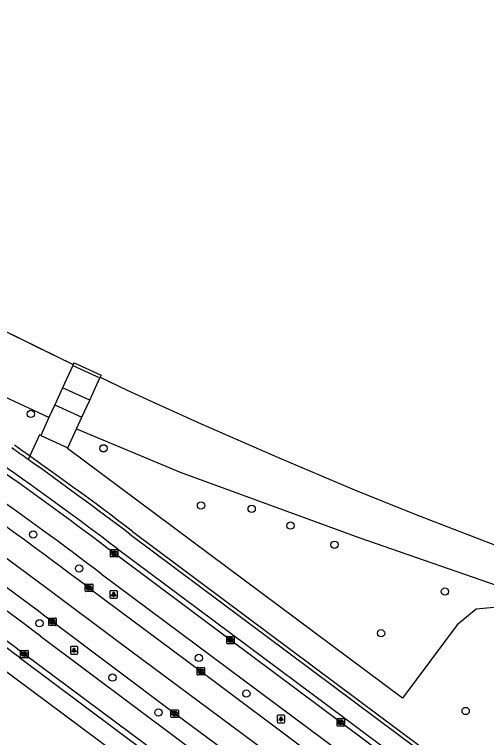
# Model space of a CAD drawing. Extents: x 159718 to 160783, y 383290 to 384030.
# Drawn here: x 160624.3 to 160687.6, y 383685.2 to 383782.2 of the extents above; entities that cross this region are included whole.
import ezdxf

# ---------------------------------------------------------------- set-up
doc = ezdxf.new("R2010")
doc.units = 0
for name, color, linetype in [('IMGEO_Boom', 7, 'Continuous'), ('IMGEO_Fietspad_gesloten', 7, 'Continuous'), ('IMGEO_Geluidsscherm', 7, 'Continuous'), ('IMGEO_Grasland_overig', 7, 'Continuous'), ('IMGEO_Hek', 7, 'Continuous'), ('IMGEO_Kolk', 7, 'Continuous'), ('IMGEO_Lichtpunt', 7, 'Continuous'), ('IMGEO_OVBaan_gesloten', 7, 'Continuous'), ('IMGEO_Perron', 7, 'Continuous'), ('IMGEO_Rijbaan_lokaal_gesloten', 7, 'Continuous'), ('IMGEO_Struiken', 7, 'Continuous'), ('IMGEO_Voetpad_halfverhard', 7, 'Continuous'), ('IMGEO_Voetpad_op_trap', 7, 'Continuous'), ('IMGEO_Voetpad_open', 7, 'Continuous')]:
    doc.layers.add(name, color=color, linetype=linetype)

msp = doc.modelspace()

# ---------------------------------------------------------------- linework, layer by layer
at = {"layer": 'IMGEO_Boom'}
for centre in [(160626.54, 383728.592), (160636.28, 383723.976), (160649.357, 383716.307), (160656.149, 383715.87), (160661.345, 383713.613), (160626.868, 383712.419), (160667.245, 383711.053), (160633.002, 383707.861), (160682.06, 383704.759), (160627.693, 383700.516), (160673.495, 383699.173), (160649.072, 383695.864), (160637.483, 383693.23), (160655.44, 383691.082), (160643.642, 383688.543), (160684.836, 383688.747)]:
    msp.add_circle(centre, 0.489, dxfattribs=at)
at = {"layer": 'IMGEO_Fietspad_gesloten'}
for points in [[(160639.807, 383712.479), (160670.115, 383689.862), (160694.183, 383671.859), (160696.932, 383669.891)], [(160638.168, 383710.487), (160668.629, 383687.775), (160683.222, 383676.879)], [(160639.993, 383681.543), (160617.522, 383698.261)], [(160625.005, 383695.905), (160642.174, 383683.074), (160643.049, 383682.367), (160643.777, 383681.734), (160670.079, 383657.666), (160710.819, 383626.982)]]:
    msp.add_lwpolyline(points, dxfattribs=at)
for centre, radius, start, end in [((160313.192, 383278.933), 542.859, 54.79071, 55.07582), ((160340.913, 383319.765), 490.942, 52.73668, 55.01477), ((160355.604, 383339.539), 468.887, 52.69039, 54.75527), ((160316.074, 383287.574), 512.028, 52.88995, 55.1492)]:
    msp.add_arc(centre, radius, start, end, dxfattribs=at)
at = {"layer": 'IMGEO_Geluidsscherm'}
msp.add_lwpolyline([(160575.17, 383765.531), (160577.624, 383764.083), (160585.71, 383759.462), (160593.187, 383755.263), (160599.027, 383752.074), (160601.292, 383750.932), (160604.19, 383749.356), (160622.742, 383739.857), (160632.215, 383735.211), (160632.328, 383735.458), (160635.966, 383733.794), (160635.837, 383733.513), (160639.447, 383731.781), (160643.257, 383730.035), (160649.364, 383727.268), (160659.591, 383722.779), (160669.948, 383718.427), (160678.174, 383715.121), (160684.398, 383712.676), (160690.653, 383710.277)], dxfattribs=at)
at = {"layer": 'IMGEO_Grasland_overig'}
for points in [[(160628.964, 383728.103), (160621.615, 383731.524), (160620.543, 383731.779), (160619.864, 383731.78), (160619.197, 383731.662), (160618.56, 383731.428), (160616.971, 383732.249), (160601.487, 383741.51), (160585.842, 383750), (160576.307, 383755.489), (160574.73, 383756.397), (160572.132, 383757.893), (160572.616, 383758.86)], [(160632.215, 383735.211), (160632.162, 383735.094)]]:
    msp.add_lwpolyline(points, dxfattribs=at)
at = {"layer": 'IMGEO_Hek'}
for points in [[(160640.178, 383712.834), (160670.486, 383690.217)], [(160670.486, 383690.217), (160694.554, 383672.214)]]:
    msp.add_lwpolyline(points, dxfattribs=at)
msp.add_arc((160354.624, 383338.017), 471.199, 52.69805, 55.08127, dxfattribs=at)
at = {"layer": 'IMGEO_Kolk'}
for p, q in [((160637.207, 383709.481), (160637.207, 383710.333)), ((160637.282, 383710.407), (160638.134, 383710.407)), ((160638.208, 383710.333), (160638.208, 383709.481)), ((160638.134, 383709.407), (160637.282, 383709.407)), ((160637.718, 383709.627), (160637.693, 383709.627)), ((160637.695, 383710.187), (160637.72, 383710.187)), ((160633.831, 383704.846), (160633.831, 383705.698)), ((160633.906, 383705.772), (160634.758, 383705.772)), ((160634.319, 383705.552), (160634.344, 383705.552)), ((160634.832, 383705.698), (160634.832, 383704.846)), ((160634.758, 383704.772), (160633.906, 383704.772)), ((160634.342, 383704.992), (160634.317, 383704.992)), ((160628.94, 383700.288), (160628.94, 383701.14)), ((160629.015, 383701.214), (160629.867, 383701.214)), ((160629.428, 383700.994), (160629.453, 383700.994)), ((160629.941, 383701.14), (160629.941, 383700.288)), ((160629.867, 383700.214), (160629.015, 383700.214)), ((160629.451, 383700.434), (160629.426, 383700.434)), ((160652.886, 383698.759), (160653.738, 383698.759)), ((160652.811, 383697.833), (160652.811, 383698.685)), ((160653.738, 383697.759), (160652.886, 383697.759)), ((160653.322, 383697.979), (160653.297, 383697.979)), ((160653.299, 383698.539), (160653.324, 383698.539)), ((160653.812, 383698.685), (160653.812, 383697.833)), ((160625.164, 383695.945), (160625.164, 383696.797)), ((160625.239, 383696.871), (160626.091, 383696.871)), ((160626.165, 383696.797), (160626.165, 383695.945)), ((160626.091, 383695.871), (160625.239, 383695.871)), ((160625.675, 383696.091), (160625.65, 383696.091)), ((160625.652, 383696.651), (160625.677, 383696.651)), ((160648.834, 383693.66), (160648.834, 383694.512)), ((160648.909, 383694.586), (160649.761, 383694.586)), ((160649.322, 383694.366), (160649.347, 383694.366)), ((160649.835, 383694.512), (160649.835, 383693.66)), ((160649.761, 383693.586), (160648.909, 383693.586)), ((160649.345, 383693.806), (160649.32, 383693.806)), ((160645.321, 383687.97), (160645.321, 383688.822)), ((160645.396, 383688.896), (160646.248, 383688.896)), ((160645.832, 383688.116), (160645.807, 383688.116)), ((160645.809, 383688.676), (160645.834, 383688.676)), ((160646.322, 383688.822), (160646.322, 383687.97)), ((160646.248, 383687.896), (160645.396, 383687.896)), ((160667.596, 383686.798), (160667.596, 383687.65)), ((160667.671, 383687.724), (160668.523, 383687.724)), ((160668.084, 383687.504), (160668.109, 383687.504)), ((160668.597, 383687.65), (160668.597, 383686.798)), ((160668.523, 383686.724), (160667.671, 383686.724)), ((160668.107, 383686.944), (160668.082, 383686.944))]:
    msp.add_line(p, q, dxfattribs=at)
for points in [[(160637.207, 383709.481), (160637.207, 383710.333)], [(160637.282, 383710.407), (160638.134, 383710.407)], [(160638.208, 383710.333), (160638.208, 383709.481)], [(160638.134, 383709.407), (160637.282, 383709.407)], [(160637.528, 383710.107), (160637.651, 383710.107), (160637.651, 383709.956), (160637.781, 383710.107), (160637.945, 383710.107), (160637.799, 383709.956), (160637.952, 383709.707), (160637.8, 383709.707), (160637.715, 383709.871), (160637.651, 383709.804), (160637.651, 383709.707), (160637.528, 383709.707), (160637.528, 383710.107)], [(160633.831, 383704.846), (160633.831, 383705.698)], [(160633.906, 383705.772), (160634.758, 383705.772)], [(160634.832, 383705.698), (160634.832, 383704.846)], [(160634.758, 383704.772), (160633.906, 383704.772)], [(160634.152, 383705.472), (160634.275, 383705.472), (160634.275, 383705.321), (160634.405, 383705.472), (160634.569, 383705.472), (160634.423, 383705.321), (160634.576, 383705.072), (160634.424, 383705.072), (160634.339, 383705.236), (160634.275, 383705.169), (160634.275, 383705.072), (160634.152, 383705.072), (160634.152, 383705.472)], [(160628.94, 383700.288), (160628.94, 383701.14)], [(160629.015, 383701.214), (160629.867, 383701.214)], [(160629.261, 383700.914), (160629.384, 383700.914), (160629.384, 383700.763), (160629.514, 383700.914), (160629.678, 383700.914), (160629.532, 383700.763), (160629.685, 383700.514), (160629.533, 383700.514), (160629.448, 383700.678), (160629.384, 383700.611), (160629.384, 383700.514), (160629.261, 383700.514), (160629.261, 383700.914)], [(160629.941, 383701.14), (160629.941, 383700.288)], [(160629.867, 383700.214), (160629.015, 383700.214)], [(160652.886, 383698.759), (160653.738, 383698.759)], [(160652.811, 383697.833), (160652.811, 383698.685)], [(160653.738, 383697.759), (160652.886, 383697.759)], [(160653.132, 383698.459), (160653.255, 383698.459), (160653.255, 383698.308), (160653.385, 383698.459), (160653.549, 383698.459), (160653.403, 383698.308), (160653.556, 383698.059), (160653.404, 383698.059), (160653.319, 383698.223), (160653.255, 383698.156), (160653.255, 383698.059), (160653.132, 383698.059), (160653.132, 383698.459)], [(160653.812, 383698.685), (160653.812, 383697.833)], [(160625.164, 383695.945), (160625.164, 383696.797)], [(160625.239, 383696.871), (160626.091, 383696.871)], [(160626.165, 383696.797), (160626.165, 383695.945)], [(160626.091, 383695.871), (160625.239, 383695.871)], [(160625.485, 383696.571), (160625.608, 383696.571), (160625.608, 383696.42), (160625.738, 383696.571), (160625.902, 383696.571), (160625.756, 383696.42), (160625.909, 383696.171), (160625.757, 383696.171), (160625.672, 383696.335), (160625.608, 383696.268), (160625.608, 383696.171), (160625.485, 383696.171), (160625.485, 383696.571)], [(160648.834, 383693.66), (160648.834, 383694.512)], [(160648.909, 383694.586), (160649.761, 383694.586)], [(160649.155, 383694.286), (160649.278, 383694.286), (160649.278, 383694.135), (160649.408, 383694.286), (160649.572, 383694.286), (160649.426, 383694.135), (160649.579, 383693.886), (160649.427, 383693.886), (160649.342, 383694.05), (160649.278, 383693.983), (160649.278, 383693.886), (160649.155, 383693.886), (160649.155, 383694.286)], [(160649.835, 383694.512), (160649.835, 383693.66)], [(160649.761, 383693.586), (160648.909, 383693.586)], [(160645.321, 383687.97), (160645.321, 383688.822)], [(160645.396, 383688.896), (160646.248, 383688.896)], [(160645.642, 383688.596), (160645.765, 383688.596), (160645.765, 383688.445), (160645.895, 383688.596), (160646.059, 383688.596), (160645.913, 383688.445), (160646.066, 383688.196), (160645.914, 383688.196), (160645.829, 383688.36), (160645.765, 383688.293), (160645.765, 383688.196), (160645.642, 383688.196), (160645.642, 383688.596)], [(160646.322, 383688.822), (160646.322, 383687.97)], [(160646.248, 383687.896), (160645.396, 383687.896)], [(160667.596, 383686.798), (160667.596, 383687.65)], [(160667.671, 383687.724), (160668.523, 383687.724)], [(160667.917, 383687.424), (160668.04, 383687.424), (160668.04, 383687.273), (160668.17, 383687.424), (160668.334, 383687.424), (160668.188, 383687.273), (160668.341, 383687.024), (160668.189, 383687.024), (160668.104, 383687.188), (160668.04, 383687.121), (160668.04, 383687.024), (160667.917, 383687.024), (160667.917, 383687.424)], [(160668.597, 383687.65), (160668.597, 383686.798)], [(160668.523, 383686.724), (160667.671, 383686.724)]]:
    msp.add_lwpolyline(points, dxfattribs=at)
for centre, start, end in [((160637.284, 383710.331), 91.55205, 178.44795), ((160637.284, 383710.331), 91.55205, 178.44795), ((160638.132, 383710.331), 1.55205, 88.44795), ((160638.132, 383710.331), 1.55205, 88.44795), ((160637.284, 383709.483), 181.55205, 268.44795), ((160637.284, 383709.483), 181.55205, 268.44795), ((160638.132, 383709.483), 271.55205, 358.44795), ((160638.132, 383709.483), 271.55205, 358.44795), ((160633.908, 383705.696), 91.55205, 178.44795), ((160633.908, 383705.696), 91.55205, 178.44795), ((160634.756, 383705.696), 1.55205, 88.44795), ((160634.756, 383705.696), 1.55205, 88.44795), ((160633.908, 383704.848), 181.55205, 268.44795), ((160633.908, 383704.848), 181.55205, 268.44795), ((160634.756, 383704.848), 271.55205, 358.44795), ((160634.756, 383704.848), 271.55205, 358.44795), ((160629.017, 383701.138), 91.55205, 178.44795), ((160629.017, 383701.138), 91.55205, 178.44795), ((160629.865, 383701.138), 1.55205, 88.44795), ((160629.865, 383701.138), 1.55205, 88.44795), ((160629.017, 383700.29), 181.55205, 268.44795), ((160629.017, 383700.29), 181.55205, 268.44795), ((160629.865, 383700.29), 271.55205, 358.44795), ((160629.865, 383700.29), 271.55205, 358.44795), ((160652.888, 383698.683), 91.55205, 178.44795), ((160652.888, 383698.683), 91.55205, 178.44795), ((160653.736, 383698.683), 1.55205, 88.44795), ((160653.736, 383698.683), 1.55205, 88.44795), ((160652.888, 383697.835), 181.55205, 268.44795), ((160652.888, 383697.835), 181.55205, 268.44795), ((160653.736, 383697.835), 271.55205, 358.44795), ((160653.736, 383697.835), 271.55205, 358.44795), ((160625.241, 383696.795), 91.55205, 178.44795), ((160625.241, 383696.795), 91.55205, 178.44795), ((160626.089, 383696.795), 1.55205, 88.44795), ((160626.089, 383696.795), 1.55205, 88.44795), ((160625.241, 383695.947), 181.55205, 268.44795), ((160625.241, 383695.947), 181.55205, 268.44795), ((160626.089, 383695.947), 271.55205, 358.44795), ((160626.089, 383695.947), 271.55205, 358.44795), ((160648.911, 383694.51), 91.55205, 178.44795), ((160648.911, 383694.51), 91.55205, 178.44795), ((160649.759, 383694.51), 1.55205, 88.44795), ((160649.759, 383694.51), 1.55205, 88.44795), ((160648.911, 383693.662), 181.55205, 268.44795), ((160648.911, 383693.662), 181.55205, 268.44795), ((160649.759, 383693.662), 271.55205, 358.44795), ((160649.759, 383693.662), 271.55205, 358.44795), ((160645.398, 383688.82), 91.55205, 178.44795), ((160645.398, 383688.82), 91.55205, 178.44795), ((160646.246, 383688.82), 1.55205, 88.44795), ((160646.246, 383688.82), 1.55205, 88.44795), ((160645.398, 383687.972), 181.55205, 268.44795), ((160645.398, 383687.972), 181.55205, 268.44795), ((160646.246, 383687.972), 271.55205, 358.44795), ((160646.246, 383687.972), 271.55205, 358.44795), ((160667.673, 383687.648), 91.55205, 178.44795), ((160667.673, 383687.648), 91.55205, 178.44795), ((160668.521, 383687.648), 1.55205, 88.44795), ((160668.521, 383687.648), 1.55205, 88.44795), ((160667.673, 383686.8), 181.55205, 268.44795), ((160667.673, 383686.8), 181.55205, 268.44795), ((160668.521, 383686.8), 271.55205, 358.44795), ((160668.521, 383686.8), 271.55205, 358.44795)]:
    msp.add_arc(centre, 0.0765, start, end, dxfattribs=at)
for centre, major_axis, ratio, start_param, end_param in [((160637.694, 383709.907), (-0.387, 0.002), 0.722429, 4.712389, 7.853982), ((160637.719, 383709.907), (-0.39, 0.002), 0.717154, 1.570796, 4.712389), ((160634.318, 383705.272), (-0.387, 0.002), 0.722429, 4.712389, 7.853982), ((160634.343, 383705.272), (-0.39, 0.002), 0.717154, 1.570796, 4.712389), ((160629.427, 383700.714), (-0.387, 0.002), 0.722429, 4.712389, 7.853982), ((160629.452, 383700.714), (-0.39, 0.002), 0.717154, 1.570796, 4.712389), ((160653.298, 383698.259), (-0.387, 0.002), 0.722429, 4.712389, 7.853982), ((160653.323, 383698.259), (-0.39, 0.002), 0.717154, 1.570796, 4.712389), ((160625.651, 383696.371), (-0.387, 0.002), 0.722429, 4.712389, 7.853982), ((160625.676, 383696.371), (-0.39, 0.002), 0.717154, 1.570796, 4.712389), ((160649.321, 383694.086), (-0.387, 0.002), 0.722429, 4.712389, 7.853982), ((160649.346, 383694.086), (-0.39, 0.002), 0.717154, 1.570796, 4.712389), ((160645.808, 383688.396), (-0.387, 0.002), 0.722429, 4.712389, 7.853982), ((160645.833, 383688.396), (-0.39, 0.002), 0.717154, 1.570796, 4.712389), ((160668.083, 383687.224), (-0.387, 0.002), 0.722429, 4.712389, 7.853982), ((160668.108, 383687.224), (-0.39, 0.002), 0.717154, 1.570796, 4.712389)]:
    msp.add_ellipse(centre, major_axis=major_axis, ratio=ratio, start_param=start_param, end_param=end_param, dxfattribs=at)
at = {"layer": 'IMGEO_Lichtpunt'}
for p, q in [((160637.142, 383704.784), (160637.142, 383703.977)), ((160637.142, 383704.784), (160637.142, 383703.977)), ((160638.044, 383704.879), (160637.236, 383704.879)), ((160638.044, 383704.879), (160637.236, 383704.879)), ((160638.138, 383703.977), (160638.138, 383704.784)), ((160638.138, 383703.977), (160638.138, 383704.784)), ((160637.236, 383703.883), (160638.044, 383703.883)), ((160637.236, 383703.883), (160638.044, 383703.883)), ((160631.836, 383697.292), (160631.836, 383696.485)), ((160631.836, 383697.292), (160631.836, 383696.485)), ((160632.738, 383697.387), (160631.93, 383697.387)), ((160632.738, 383697.387), (160631.93, 383697.387)), ((160632.832, 383696.485), (160632.832, 383697.292)), ((160632.832, 383696.485), (160632.832, 383697.292)), ((160631.93, 383696.391), (160632.738, 383696.391)), ((160631.93, 383696.391), (160632.738, 383696.391)), ((160659.581, 383688.083), (160659.581, 383687.276)), ((160659.581, 383688.083), (160659.581, 383687.276)), ((160660.483, 383688.178), (160659.675, 383688.178)), ((160660.483, 383688.178), (160659.675, 383688.178)), ((160660.577, 383687.276), (160660.577, 383688.083)), ((160660.577, 383687.276), (160660.577, 383688.083)), ((160659.675, 383687.182), (160660.483, 383687.182)), ((160659.675, 383687.182), (160660.483, 383687.182))]:
    msp.add_line(p, q, dxfattribs=at)
for points in [[(160637.516, 383704.448), (160637.555, 383704.42), (160637.367, 383704.158), (160637.329, 383704.185), (160637.516, 383704.448)], [(160637.618, 383704.4), (160637.665, 383704.4), (160637.665, 383704.078), (160637.618, 383704.078), (160637.618, 383704.4)], [(160637.728, 383704.42), (160637.766, 383704.447), (160637.953, 383704.185), (160637.914, 383704.157), (160637.728, 383704.42)], [(160632.21, 383696.956), (160632.249, 383696.928), (160632.061, 383696.666), (160632.023, 383696.693), (160632.21, 383696.956)], [(160632.312, 383696.908), (160632.359, 383696.908), (160632.359, 383696.586), (160632.312, 383696.586), (160632.312, 383696.908)], [(160632.422, 383696.928), (160632.46, 383696.955), (160632.647, 383696.693), (160632.608, 383696.665), (160632.422, 383696.928)], [(160659.955, 383687.747), (160659.994, 383687.719), (160659.806, 383687.457), (160659.768, 383687.484), (160659.955, 383687.747)], [(160660.057, 383687.699), (160660.104, 383687.699), (160660.104, 383687.377), (160660.057, 383687.377), (160660.057, 383687.699)], [(160660.167, 383687.719), (160660.205, 383687.746), (160660.392, 383687.484), (160660.353, 383687.456), (160660.167, 383687.719)]]:
    msp.add_lwpolyline(points, dxfattribs=at)
for centre in [(160637.641, 383704.582), (160632.335, 383697.09), (160660.08, 383687.881)]:
    msp.add_circle(centre, 0.0994, dxfattribs=at)
for centre, start, end in [((160637.236, 383704.784), 90, 180), ((160637.236, 383704.784), 90, 180), ((160638.044, 383704.784), 0, 90), ((160638.044, 383704.784), 0, 90), ((160637.236, 383703.977), 180, 270), ((160637.236, 383703.977), 180, 270), ((160638.044, 383703.977), 270, 0), ((160638.044, 383703.977), 270, 360), ((160631.93, 383697.292), 90, 180), ((160631.93, 383697.292), 90, 180), ((160632.738, 383697.292), 0, 90), ((160632.738, 383697.292), 0, 90), ((160631.93, 383696.485), 180, 270), ((160631.93, 383696.485), 180, 270), ((160632.738, 383696.485), 270, 0), ((160632.738, 383696.485), 270, 360), ((160659.675, 383688.083), 90, 180), ((160659.675, 383688.083), 90, 180), ((160660.483, 383688.083), 0, 90), ((160660.483, 383688.083), 0, 90), ((160659.675, 383687.276), 180, 270), ((160659.675, 383687.276), 180, 270), ((160660.483, 383687.276), 270, 0), ((160660.483, 383687.276), 270, 360)]:
    msp.add_arc(centre, 0.0946, start, end, dxfattribs=at)
at = {"layer": 'IMGEO_OVBaan_gesloten'}
for points in [[(160677.753, 383668.612), (160673.773, 383671.568), (160664.058, 383678.836), (160638.399, 383697.958), (160628.787, 383705.12), (160622.333, 383709.887), (160615.837, 383714.53), (160609.208, 383719.098), (160602.599, 383723.507), (160595.862, 383727.81), (160589.089, 383732.022), (160584.281, 383734.923)], [(160678.875, 383663.763), (160677.878, 383664.527), (160662.287, 383676.187), (160645.819, 383688.397), (160629.437, 383700.715)]]:
    msp.add_lwpolyline(points, dxfattribs=at)
msp.add_arc((160263.43, 383213.687), 609.227, 53.074688, 55.003657, dxfattribs=at)
at = {"layer": 'IMGEO_Perron'}
for points in [[(160514.898, 383805.122), (160515.123, 383804.954), (160520.887, 383801.075), (160542.358, 383786.206), (160559.415, 383775.23), (160571.204, 383767.897), (160588.907, 383757.731), (160604.19, 383749.356), (160622.742, 383739.857), (160627.187, 383737.677), (160632.215, 383735.211)], [(160632.215, 383735.211), (160632.328, 383735.458), (160635.966, 383733.794), (160635.837, 383733.513)], [(160635.837, 383733.513), (160639.447, 383731.781), (160643.257, 383730.035), (160649.364, 383727.268), (160659.591, 383722.779), (160669.948, 383718.427), (160678.174, 383715.121), (160684.398, 383712.676), (160690.653, 383710.277), (160696.961, 383707.925), (160704.666, 383705.158), (160717.076, 383700.883), (160726.581, 383697.789), (160735.043, 383695.111), (160740.501, 383693.512)]]:
    msp.add_lwpolyline(points, dxfattribs=at)
at = {"layer": 'IMGEO_Rijbaan_lokaal_gesloten'}
for points in [[(160682.755, 383676.25), (160668.093, 383687.223), (160653.307, 383698.258), (160637.703, 383709.907)], [(160635.979, 383707.145), (160680.776, 383673.769), (160682.351, 383672.551), (160678.848, 383672.091)], [(160634.491, 383705.139), (160649.33, 383694.085), (160664.144, 383682.99), (160675.765, 383674.343), (160678.636, 383672.225), (160678.742, 383672.158), (160678.848, 383672.091)], [(160627.832, 383698.793), (160677.374, 383661.728)], [(160643.044, 383683.374), (160642.24, 383683.972), (160642.074, 383684.104), (160625.662, 383696.372), (160625.475, 383696.491)]]:
    msp.add_lwpolyline(points, dxfattribs=at)
for centre, radius, start, end in [((160329.468, 383304.63), 509.174, 52.74504, 54.9353), ((160293.478, 383255.737), 566.636, 52.81094, 54.79355), ((160127.194, 383030.716), 843.917, 53.049713, 54.375741), ((160317.556, 383288.787), 514.175, 52.88297, 55.14208), ((160260.634, 383210.836), 607.429, 53.084872, 54.995172)]:
    msp.add_arc(centre, radius, start, end, dxfattribs=at)
at = {"layer": 'IMGEO_Struiken'}
for points in [[(160635.799, 383733.43), (160635.837, 383733.513)], [(160632.666, 383726.581), (160646.548, 383720.787), (160670.505, 383711.999), (160703.249, 383700.683), (160724.066, 383694.29), (160724.044, 383693.517), (160725.275, 383693.198), (160728.716, 383692.144), (160731.885, 383690.916), (160738.794, 383687.708)]]:
    msp.add_lwpolyline(points, dxfattribs=at)
at = {"layer": 'IMGEO_Voetpad_halfverhard'}
for points in [[(160627.872, 383725.715), (160627.702, 383725.793), (160626.185, 383722.477)], [(160627.872, 383725.715), (160631.509, 383724.052)], [(160738.349, 383686.344), (160737.841, 383685.776), (160732.687, 383688.048), (160726.609, 383689.995), (160720.531, 383691.942), (160714.501, 383693.841), (160708.851, 383695.408), (160698.927, 383698.969), (160696.235, 383699.672), (160688.667, 383702.652), (160686.235, 383702.425), (160683.698, 383700.291), (160676.382, 383690.49), (160631.456, 383723.934), (160631.509, 383724.052)]]:
    msp.add_lwpolyline(points, dxfattribs=at)
at = {"layer": 'IMGEO_Voetpad_op_trap'}
for points in [[(160632.162, 383735.094), (160630.796, 383732.108)], [(160632.162, 383735.094), (160635.799, 383733.43)], [(160634.434, 383730.445), (160635.799, 383733.43)], [(160629.741, 383729.801), (160628.964, 383728.103)], [(160628.964, 383728.103), (160627.872, 383725.715)], [(160632.666, 383726.581), (160633.378, 383728.137)], [(160631.509, 383724.052), (160632.666, 383726.581)]]:
    msp.add_lwpolyline(points, dxfattribs=at)
at = {"layer": 'IMGEO_Voetpad_open'}
for points in [[(160630.796, 383732.108), (160629.741, 383729.801)], [(160634.434, 383730.445), (160630.796, 383732.108)], [(160629.741, 383729.801), (160633.378, 383728.137)], [(160633.378, 383728.137), (160634.434, 383730.445)]]:
    msp.add_lwpolyline(points, dxfattribs=at)

doc.saveas('drawing.dxf')
